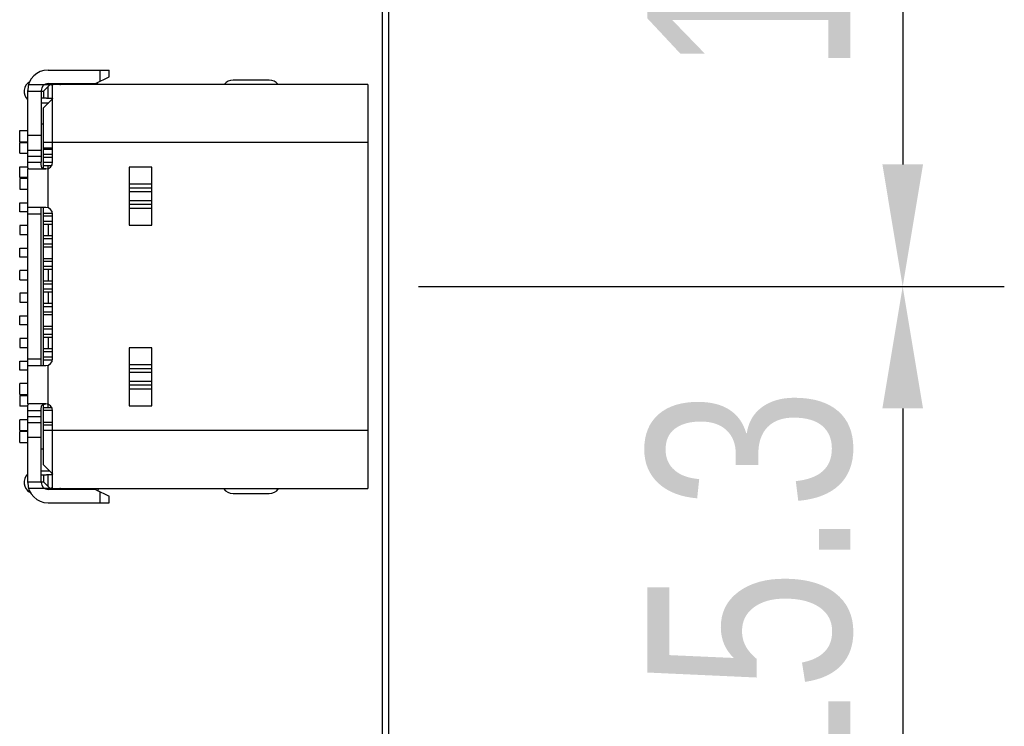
# Model space of a CAD drawing. Header units: millimetres. Extents: x 42 to 554, y 166 to 335.
# Tile 333 of 410: x 509 to 531, y 209 to 224. Entities that reach past the tile are written whole.
import ezdxf

# ---------------------------------------------------------------- set-up
doc = ezdxf.new("R2010")
doc.units = ezdxf.units.MM
doc.header["$LTSCALE"] = 30.734
doc.header["$PDMODE"] = 3
doc.header["$PDSIZE"] = 0.3125
doc.layers.get('0').update_dxf_attribs({"linetype": 'CONTINUOUS'})
doc.layers.get('Defpoints').update_dxf_attribs({"linetype": 'CONTINUOUS'})
doc.layers.add('Dim', color=6, linetype='CONTINUOUS', lineweight=13)
doc.styles.get("Standard").update_dxf_attribs({"font": 'txt', "width": 0.8})
doc.dimstyles.new('ISO-25_WS', dxfattribs={"dimscale": 1.8, "dimtxt": 2.5, "dimasz": 1.5, "dimexe": 1.25, "dimexo": 0.625, "dimtad": 1, "dimdsep": 46, "dimtxsty": 'Standard', "dimcen": 2.5, "dimadec": 0, "dimazin": 0, "dimtfac": 1, "dimtmove": 0, "dimatfit": 3, "dimfxl": 1, "dimtolj": 1, "dimtzin": 0, "dimarcsym": 0})

# ---------------------------------------------------------------- blocks, each defined once
blk = doc.blocks.new('*D34')
at = {"layer": 'Defpoints', "color": 0}
for p in [(516.926, 218.564), (516.926, 203.299), (528.774, 203.299)]:
    blk.add_point(p, dxfattribs=at)
at = {"layer": 'Dim', "color": 0, "lineweight": -2}
for p, q in [((518.051, 218.564), (531.024, 218.564)), ((528.774, 215.864), (528.774, 205.999)), ((518.051, 203.299), (531.024, 203.299))]:
    blk.add_line(p, q, dxfattribs=at)
at = {"layer": 'Dim', "color": 0}
for points in [[(529.224, 215.864), (528.324, 215.864), (528.774, 218.564)], [(528.324, 205.999), (529.224, 205.999), (528.774, 203.299)]]:
    blk.add_solid(points, dxfattribs=at)
at = {"layer": 'Dim', "color": 0, "insert": (525.399, 211.628), "char_height": 4.5, "attachment_point": 5, "rotation": 90}
blk.add_mtext('\\A1;15.3', dxfattribs=at)
blk = doc.blocks.new('*D35')
at = {"layer": 'Defpoints', "color": 0}
for p in [(517.244, 237.314), (516.926, 218.564), (528.774, 218.564)]:
    blk.add_point(p, dxfattribs=at)
at = {"layer": 'Dim', "color": 0, "lineweight": -2}
for p, q in [((518.369, 237.314), (531.024, 237.314)), ((528.774, 234.614), (528.774, 221.264)), ((518.051, 218.564), (531.024, 218.564))]:
    blk.add_line(p, q, dxfattribs=at)
at = {"layer": 'Dim', "color": 0}
for points in [[(529.224, 234.614), (528.324, 234.614), (528.774, 237.314)], [(528.324, 221.264), (529.224, 221.264), (528.774, 218.564)]]:
    blk.add_solid(points, dxfattribs=at)
at = {"layer": 'Dim', "color": 0, "insert": (525.399, 227.939), "char_height": 4.5, "attachment_point": 5, "rotation": 90}
blk.add_mtext('\\A1;18.8', dxfattribs=at)

msp = doc.modelspace()

# ---------------------------------------------------------------- linework, layer by layer
at = {"linetype": 'Continuous'}
for p, q in [((517.253, 190.714), (517.246, 269.857)), ((517.384, 269.857), (517.384, 188.129)), ((509.846, 223.354), (511.196, 223.354)), ((510.996, 223.354), (510.996, 223.104)), ((511.196, 223.204), (511.196, 223.354)), ((510.896, 223.054), (511.196, 223.204)), ((514.744, 223.129), (513.944, 223.129)), ((509.396, 221.314), (509.396, 222.904)), ((509.396, 222.884), (509.746, 222.884)), ((509.415, 223.034), (509.894, 223.034)), ((509.696, 222.904), (509.696, 221.314)), ((509.746, 222.884), (509.894, 223.033)), ((509.746, 222.884), (509.746, 222.734)), ((509.846, 223.054), (510.896, 223.054)), ((509.846, 222.734), (509.846, 222.984)), ((516.926, 223.034), (509.896, 223.034)), ((509.946, 221.314), (509.946, 223.019)), ((510.616, 223.054), (510.616, 223.034)), ((510.766, 223.034), (510.766, 223.054)), ((516.926, 223.034), (516.926, 214.094)), ((509.81, 222.734), (509.696, 222.734)), ((509.946, 222.714), (509.746, 222.514)), ((509.81, 222.734), (509.846, 222.734)), ((509.696, 222.629), (509.861, 222.629)), ((509.746, 221.17), (509.746, 222.514)), ((509.218, 222.014), (509.396, 222.014)), ((509.218, 221.764), (509.218, 222.014)), ((509.696, 222.164), (509.746, 222.164)), ((509.696, 221.904), (509.396, 221.904)), ((509.218, 221.764), (509.396, 221.764)), ((509.218, 221.749), (509.396, 221.749)), ((509.218, 221.514), (509.218, 221.749)), ((509.396, 221.583), (509.696, 221.583)), ((509.746, 221.754), (516.926, 221.754)), ((509.946, 221.627), (509.746, 221.627)), ((509.946, 221.597), (509.746, 221.597)), ((509.218, 221.514), (509.396, 221.514)), ((509.696, 221.443), (509.396, 221.443)), ((509.946, 221.484), (509.746, 221.484)), ((509.746, 221.424), (509.946, 221.424)), ((509.218, 221.214), (509.396, 221.214)), ((509.218, 220.974), (509.218, 221.214)), ((509.396, 221.314), (509.696, 221.314)), ((509.396, 215.964), (509.396, 221.164)), ((509.422, 221.164), (509.796, 221.164)), ((509.945, 221.304), (509.746, 221.304)), ((509.746, 221.244), (509.927, 221.244)), ((509.846, 220.306), (509.846, 221.244)), ((512.146, 221.205), (511.646, 221.205)), ((511.646, 221.205), (511.646, 219.924)), ((512.146, 219.924), (512.146, 221.205)), ((509.396, 220.974), (509.218, 220.974)), ((509.396, 220.954), (509.218, 220.954)), ((509.218, 220.954), (509.218, 220.714)), ((509.218, 220.714), (509.396, 220.714)), ((511.646, 220.838), (512.146, 220.838)), ((511.646, 220.75), (512.146, 220.75)), ((512.146, 220.658), (511.646, 220.658)), ((511.646, 220.47), (512.146, 220.47)), ((509.218, 220.414), (509.396, 220.414)), ((509.218, 220.214), (509.218, 220.414)), ((509.796, 220.314), (509.396, 220.314)), ((509.696, 216.814), (509.696, 220.314)), ((509.746, 216.814), (509.746, 220.314)), ((512.146, 220.379), (511.646, 220.379)), ((512.146, 220.29), (511.646, 220.29)), ((509.396, 220.214), (509.218, 220.214)), ((509.696, 220.164), (509.396, 220.164)), ((509.746, 220.184), (509.943, 220.184)), ((509.746, 220.124), (509.946, 220.124)), ((509.946, 216.964), (509.946, 220.164)), ((509.396, 219.914), (509.218, 219.914)), ((509.218, 219.914), (509.218, 219.714)), ((509.946, 220.004), (509.746, 220.004)), ((509.746, 219.944), (509.946, 219.944)), ((509.846, 219.944), (509.846, 219.684)), ((511.646, 219.924), (512.146, 219.924)), ((509.218, 219.714), (509.396, 219.714)), ((509.946, 219.684), (509.746, 219.684)), ((509.746, 219.624), (509.946, 219.624)), ((509.218, 219.414), (509.396, 219.414)), ((509.218, 219.214), (509.218, 219.414)), ((509.746, 219.504), (509.946, 219.504)), ((509.746, 219.444), (509.946, 219.444)), ((509.396, 219.214), (509.218, 219.214)), ((509.746, 219.184), (509.946, 219.184)), ((509.746, 219.124), (509.946, 219.124)), ((509.946, 219.004), (509.746, 219.004)), ((509.746, 218.944), (509.946, 218.944)), ((509.846, 218.944), (509.846, 218.684)), ((509.396, 218.914), (509.218, 218.914)), ((509.218, 218.714), (509.218, 218.914)), ((509.218, 218.714), (509.396, 218.714)), ((509.946, 218.684), (509.746, 218.684)), ((509.746, 218.624), (509.946, 218.624)), ((509.946, 218.504), (509.746, 218.504)), ((509.396, 218.414), (509.218, 218.414)), ((509.218, 218.414), (509.218, 218.214)), ((509.746, 218.444), (509.946, 218.444)), ((509.846, 218.444), (509.846, 218.184)), ((509.218, 218.214), (509.396, 218.214)), ((509.946, 218.184), (509.746, 218.184)), ((509.746, 218.124), (509.946, 218.124)), ((509.218, 217.914), (509.396, 217.914)), ((509.218, 217.714), (509.218, 217.914)), ((509.746, 218.004), (509.946, 218.004)), ((509.746, 217.944), (509.946, 217.944)), ((509.396, 217.714), (509.218, 217.714)), ((509.746, 217.684), (509.946, 217.684)), ((509.396, 217.414), (509.218, 217.414)), ((509.218, 217.414), (509.218, 217.214)), ((509.746, 217.624), (509.946, 217.624)), ((509.946, 217.504), (509.746, 217.504)), ((509.746, 217.444), (509.946, 217.444)), ((509.846, 217.444), (509.846, 217.184)), ((509.218, 217.214), (509.396, 217.214)), ((512.146, 217.205), (511.646, 217.205)), ((511.646, 217.205), (511.646, 215.924)), ((512.146, 215.924), (512.146, 217.205)), ((509.946, 217.184), (509.746, 217.184)), ((509.746, 217.124), (509.946, 217.124)), ((509.746, 217.004), (509.946, 217.004)), ((509.218, 216.914), (509.396, 216.914)), ((509.218, 216.714), (509.218, 216.914)), ((509.396, 216.964), (509.696, 216.964)), ((509.396, 216.814), (509.796, 216.814)), ((509.746, 216.944), (509.943, 216.944)), ((509.846, 215.889), (509.846, 216.823)), ((511.646, 216.838), (512.146, 216.838)), ((509.396, 216.714), (509.218, 216.714)), ((511.646, 216.75), (512.146, 216.75)), ((512.146, 216.658), (511.646, 216.658)), ((509.396, 216.414), (509.218, 216.414)), ((509.218, 216.174), (509.218, 216.414)), ((511.646, 216.47), (512.146, 216.47)), ((512.146, 216.379), (511.646, 216.379)), ((509.218, 216.174), (509.396, 216.174)), ((509.218, 216.154), (509.396, 216.154)), ((509.218, 216.154), (509.218, 215.914)), ((512.146, 216.29), (511.646, 216.29)), ((509.396, 215.914), (509.218, 215.914)), ((509.796, 215.964), (509.422, 215.964)), ((509.746, 214.614), (509.746, 215.959)), ((509.746, 215.889), (509.924, 215.889)), ((511.646, 215.924), (512.146, 215.924)), ((509.696, 215.814), (509.396, 215.814)), ((509.396, 214.224), (509.396, 215.814)), ((509.396, 215.686), (509.696, 215.686)), ((509.696, 214.224), (509.696, 215.814)), ((509.746, 215.829), (509.944, 215.829)), ((509.946, 214.11), (509.946, 215.814)), ((509.396, 215.614), (509.218, 215.614)), ((509.218, 215.374), (509.218, 215.614)), ((509.696, 215.545), (509.396, 215.545)), ((509.746, 215.562), (509.946, 215.562)), ((509.746, 215.502), (509.946, 215.502)), ((509.218, 215.374), (509.396, 215.374)), ((509.396, 215.354), (509.218, 215.354)), ((509.218, 215.114), (509.218, 215.354)), ((516.926, 215.374), (509.746, 215.374)), ((509.218, 215.114), (509.396, 215.114)), ((509.696, 215.225), (509.396, 215.225)), ((509.746, 214.964), (509.696, 214.964)), ((509.746, 214.614), (509.946, 214.414)), ((509.881, 214.479), (509.696, 214.479)), ((509.696, 214.394), (509.81, 214.394)), ((509.746, 214.394), (509.746, 214.244)), ((509.846, 214.395), (509.81, 214.394)), ((509.846, 214.144), (509.846, 214.395)), ((509.396, 214.244), (509.746, 214.244)), ((509.894, 214.096), (509.746, 214.244)), ((509.894, 214.094), (509.415, 214.094)), ((510.896, 214.074), (509.846, 214.074)), ((509.896, 214.094), (516.926, 214.094)), ((510.616, 214.094), (510.616, 214.074)), ((510.766, 214.074), (510.766, 214.094)), ((510.896, 214.074), (511.196, 213.924)), ((510.996, 214.024), (510.996, 213.774)), ((511.196, 213.774), (511.196, 213.924)), ((513.944, 213.979), (514.744, 213.979)), ((509.846, 213.774), (511.196, 213.774))]:
    msp.add_line(p, q, dxfattribs=at)
for centre, radius, start, end in [((509.846, 222.904), 0.45, 90, 180), ((509.565, 222.879), 0.25, 119.5869, 225.8038), ((513.944, 222.879), 0.25, 90, 140.3281), ((514.744, 222.879), 0.25, 39.7147, 90), ((509.846, 222.904), 0.15, 90, 180), ((510.104, 223.184), 0.15, 270, 299.9041), ((510.765, 222.879), 0.25, 39.7147, 50.2407), ((509.796, 221.314), 0.15, 270, 0), ((509.796, 220.164), 0.15, 0, 90), ((509.796, 216.964), 0.15, 270, 0), ((509.796, 215.814), 0.15, 0, 90), ((509.565, 214.229), 0.25, 134.1586, 239.5761), ((509.846, 214.224), 0.45, 180, 270), ((509.846, 214.224), 0.15, 180, 270), ((510.104, 213.944), 0.15, 60.0959, 90), ((510.765, 214.229), 0.25, 311.1283, 326.8249), ((513.944, 214.229), 0.25, 213.2403, 270), ((514.744, 214.229), 0.25, 270, 326.8249)]:
    msp.add_arc(centre, radius, start, end, dxfattribs=at)
for points, knots in [([(509.894, 223.033), (509.902, 223.032), (509.915, 223.031), (509.93, 223.029), (509.938, 223.026), (509.943, 223.024), (509.945, 223.022), (509.946, 223.02), (509.946, 223.019)], [0, 0, 0, 0, 0.396301, 0.692128, 0.801126, 0.885377, 0.948565, 1, 1, 1, 1]), ([(509.846, 222.734), (509.86, 222.734), (509.88, 222.733), (509.904, 222.731), (509.918, 222.729), (509.93, 222.727), (509.939, 222.724), (509.945, 222.72), (509.946, 222.715), (509.946, 222.714)], [0, 0, 0, 0, 0.390034, 0.551988, 0.689235, 0.800891, 0.886957, 0.950101, 1, 1, 1, 1]), ([(509.422, 221.164), (509.419, 221.164), (509.412, 221.166), (509.405, 221.176), (509.401, 221.19), (509.398, 221.209), (509.397, 221.231), (509.396, 221.257), (509.396, 221.285), (509.396, 221.304), (509.396, 221.314)], [0, 0, 0, 0, 0.058249, 0.124867, 0.214663, 0.331928, 0.474576, 0.637764, 0.815436, 1, 1, 1, 1]), ([(509.796, 221.165), (509.786, 221.165), (509.767, 221.166), (509.741, 221.169), (509.723, 221.178), (509.712, 221.188), (509.704, 221.202), (509.699, 221.222), (509.697, 221.25), (509.696, 221.282), (509.696, 221.303), (509.696, 221.314)], [0, 0, 0, 0, 0.138155, 0.258905, 0.36183, 0.410568, 0.460694, 0.572168, 0.702395, 0.847441, 1, 1, 1, 1]), ([(509.396, 215.814), (509.396, 215.824), (509.396, 215.844), (509.396, 215.872), (509.397, 215.897), (509.398, 215.92), (509.401, 215.939), (509.405, 215.953), (509.412, 215.962), (509.419, 215.964), (509.422, 215.964)], [0, 0, 0, 0, 0.184568, 0.362245, 0.525436, 0.668087, 0.785345, 0.875124, 0.941747, 1, 1, 1, 1]), ([(509.696, 215.814), (509.696, 215.825), (509.696, 215.847), (509.697, 215.878), (509.699, 215.906), (509.705, 215.931), (509.719, 215.949), (509.741, 215.959), (509.767, 215.963), (509.786, 215.964), (509.796, 215.964)], [0, 0, 0, 0, 0.152712, 0.297903, 0.428287, 0.53978, 0.63798, 0.740984, 0.861776, 1, 1, 1, 1]), ([(509.946, 214.415), (509.946, 214.413), (509.945, 214.409), (509.939, 214.405), (509.93, 214.402), (509.918, 214.399), (509.904, 214.397), (509.88, 214.395), (509.86, 214.395), (509.846, 214.395)], [0, 0, 0, 0, 0.049898, 0.113038, 0.199102, 0.310754, 0.447995, 0.609955, 1, 1, 1, 1]), ([(509.946, 214.11), (509.946, 214.109), (509.945, 214.107), (509.943, 214.104), (509.938, 214.102), (509.93, 214.1), (509.915, 214.097), (509.902, 214.096), (509.894, 214.096)], [0, 0, 0, 0, 0.051434, 0.114616, 0.198862, 0.307857, 0.603691, 1, 1, 1, 1])]:
    msp.add_open_spline(points, degree=3, knots=knots, dxfattribs=at)

# ---------------------------------------------------------------- dimensions: what is measured, and where the dimension line sits
at = {"layer": 'Dim'}
dim = msp.add_linear_dim(base=(528.7741, 218.5643), p1=(517.2444, 237.3144), p2=(516.9262, 218.5643), angle=90, dimstyle='ISO-25_WS', override={"dimdec": 1}, dxfattribs=at)
dim.commit()
dim.dimension.update_dxf_attribs({"geometry": '*D35', "text_midpoint": (525.3991, 227.9394)})
dim = msp.add_linear_dim(base=(528.774, 203.299), p1=(516.926, 218.564), p2=(516.926, 203.299), angle=90, dimstyle='ISO-25_WS', override={"dimdec": 1}, dxfattribs=at)
dim.commit()
dim.dimension.update_dxf_attribs({"geometry": '*D34', "text_midpoint": (528.774, 211.628), "dimtype": 160})

doc.saveas('drawing.dxf')
